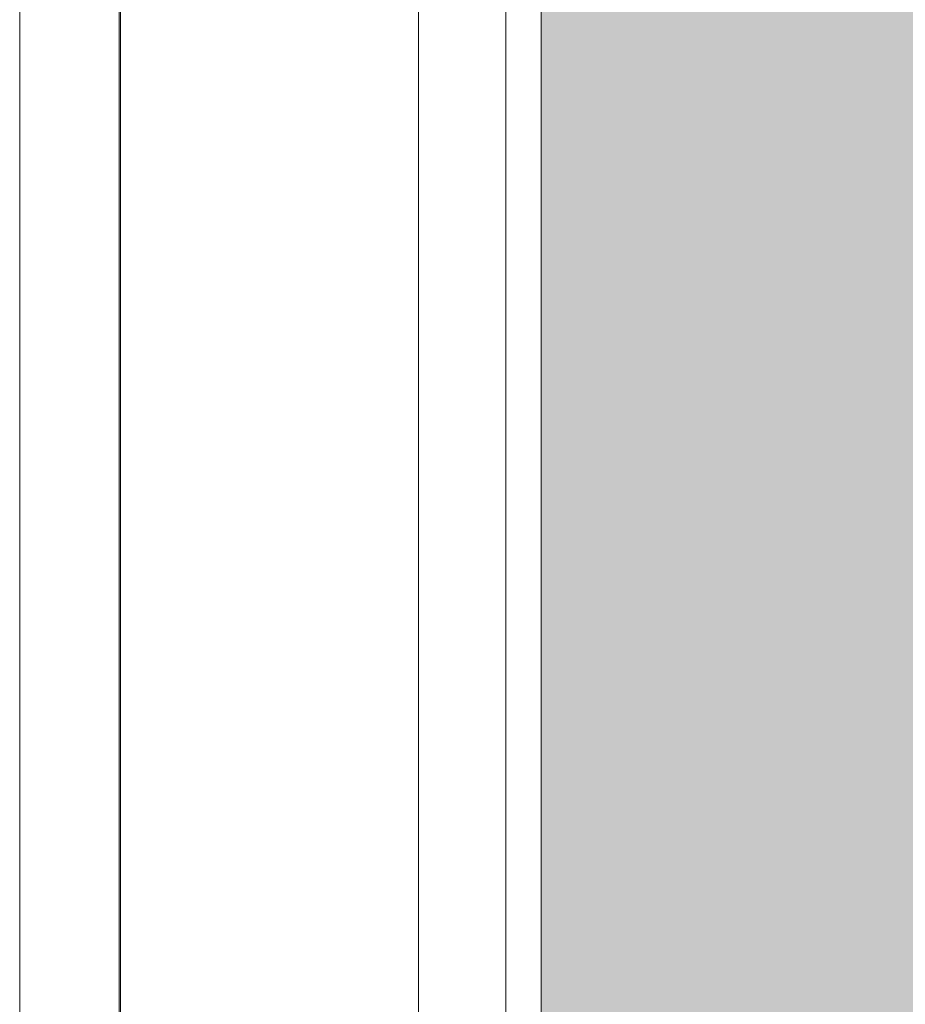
# Model space of a CAD drawing. Header units: millimetres. Extents: x 2016 to 102618, y -16590 to 68005.
# Tile 331 of 654: x 67985 to 68860, y 49130 to 50102. Entities that reach past the tile are written whole.
import ezdxf

# ---------------------------------------------------------------- set-up
doc = ezdxf.new("R2010")
doc.units = ezdxf.units.MM
for name, color, linetype, lineweight in [('A-DETL', 90, 'Continuous', 18), ('A-DETL-MBND', 5, 'Continuous', 13), ('A-FLOR', 192, 'Continuous', 13), ('A-WALL', 113, 'Continuous', 13), ('Q-SPCQ', 91, 'Continuous', 13)]:
    doc.layers.add(name, color=color, linetype=linetype, lineweight=lineweight)
doc.layers.add('Water', color=131, linetype='Continuous')

# ---------------------------------------------------------------- blocks, each defined once
blk = doc.blocks.new('43_VCS_SE_goot_rooster_schuin - 28_VCS_RVS wand-gootrooster 25000mm-4108952-00 Begane grond')
at = {"layer": 'Q-SPCQ'}
for p, q in [((-10470.25, 147.1), (5257.15, 147.1)), ((5256.7, 145.79), (-10470.26, 145.79)), ((-10470.17, -148.81), (5144.38, -148.81))]:
    blk.add_line(p, q, dxfattribs=at)
blk = doc.blocks.new('Walls 12 - Walls 1-3087048-00 Begane grond')
at = {"layer": 'A-WALL'}
blk.add_line((68465, 38338.96), (68465, 53945.41), dxfattribs=at)

msp = doc.modelspace()

# ---------------------------------------------------------------- hatches: boundary and pattern name
at = {"layer": 'Water', "transparency": 33554509}
msp.add_hatch(color=256, dxfattribs=at).paths.add_polyline_path([(89500, 36300), (89500, 61320), (68500, 61320), (68500, 36300), (89154.99, 36300)], flags=0)

# ---------------------------------------------------------------- linework, layer by layer
at = {"layer": 'A-DETL', "lineweight": 13}
msp.add_line((68500, 61320), (68500, 36300), dxfattribs=at)
at = {"layer": 'A-DETL-MBND'}
msp.add_line((68500, 53944.49), (68500, 38395), dxfattribs=at)
at = {"layer": 'A-FLOR'}
msp.add_line((67985, 54139.54), (67985, 38339), dxfattribs=at)

# ---------------------------------------------------------------- block references
at = {"layer": 'A-WALL'}
msp.add_blockref('Walls 12 - Walls 1-3087048-00 Begane grond', (0, 0), dxfattribs=at)
at = {"layer": 'Q-SPCQ', "rotation": 90.00000000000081}
msp.add_blockref('43_VCS_SE_goot_rooster_schuin - 28_VCS_RVS wand-gootrooster 25000mm-4108952-00 Begane grond', (68230.21, 48809.14), dxfattribs=at)

doc.saveas('drawing.dxf')
